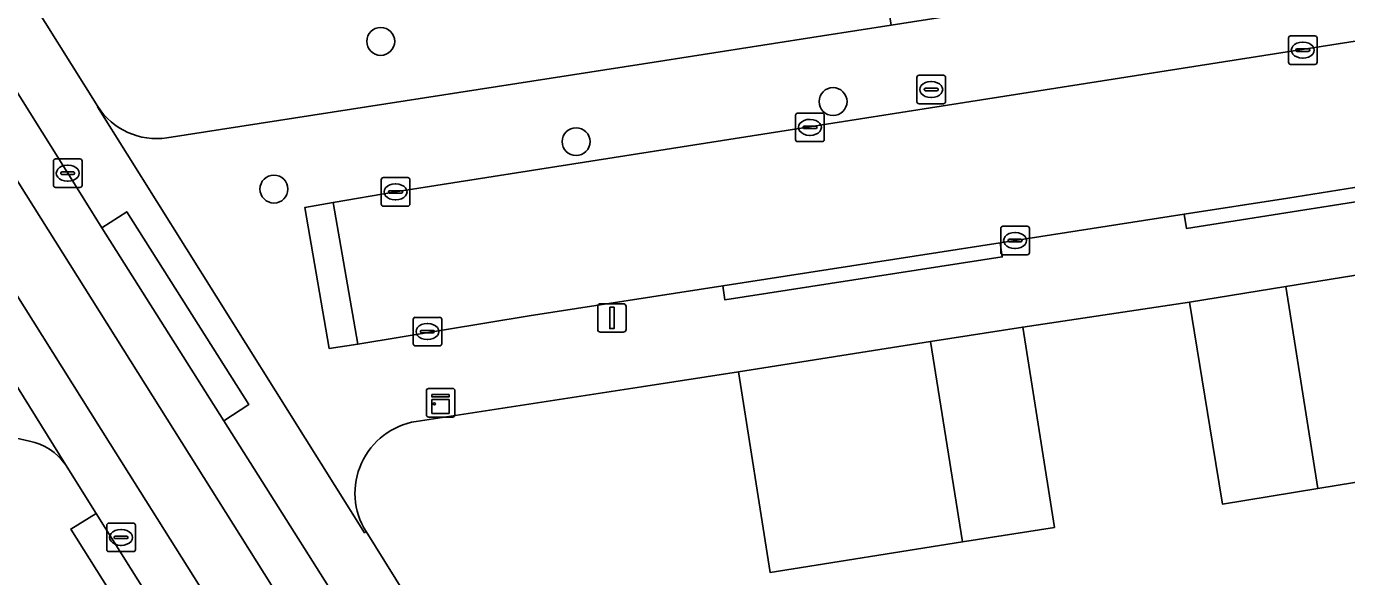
# Model space of a CAD drawing. Extents: x 160077 to 160948, y 386481 to 387498.
# Drawn here: x 160424.4 to 160470.64, y 387057.29 to 387076.58 of the extents above; entities that cross this region are included whole.
import ezdxf

# ---------------------------------------------------------------- set-up
doc = ezdxf.new("R2010")
doc.units = 0
for name, color, linetype in [('IMGEO_Boom', 7, 'Continuous'), ('IMGEO_Erf', 7, 'Continuous'), ('IMGEO_Groenvoorziening', 7, 'Continuous'), ('IMGEO_Kast', 7, 'Continuous'), ('IMGEO_Kolk', 7, 'Continuous'), ('IMGEO_Lichtmast', 7, 'Continuous'), ('IMGEO_Pand', 7, 'Continuous'), ('IMGEO_Parkeervlak_open', 7, 'Continuous'), ('IMGEO_Rijbaan_lokaal_gesloten', 7, 'Continuous'), ('IMGEO_Rijbaan_lokaal_open', 7, 'Continuous'), ('IMGEO_Rioolput', 7, 'Continuous'), ('IMGEO_Voetpad_open', 7, 'Continuous')]:
    doc.layers.add(name, color=color, linetype=linetype)

msp = doc.modelspace()

# ---------------------------------------------------------------- linework, layer by layer
at = {"layer": 'IMGEO_Boom'}
for centre in [(160436.808, 387076.055), (160452.65, 387073.946), (160443.651, 387072.54), (160433.066, 387070.876)]:
    msp.add_circle(centre, 0.489, dxfattribs=at)
at = {"layer": 'IMGEO_Erf'}
for points in [[(160489.98, 387070.853), (160484.081, 387069.996), (160484.885, 387065.062), (160485.233, 387062.924), (160482.048, 387062.405), (160475.835, 387061.392), (160469.624, 387060.38), (160466.286, 387059.836), (160465.937, 387061.974), (160465.133, 387066.908), (160459.292, 387066.042), (160460.404, 387059.017), (160457.178, 387058.506), (160450.446, 387057.44), (160449.334, 387064.465), (160445.945, 387063.944), (160438.046, 387062.731)], [(160436.293, 387058.867), (160454.264, 387029.968)]]:
    msp.add_lwpolyline(points, dxfattribs=at)
msp.add_arc((160438.454, 387060.216), 2.548, 99.2134, 211.9814, dxfattribs=at)
at = {"layer": 'IMGEO_Groenvoorziening'}
for points in [[(160450.268, 387104.901), (160415.068, 387099.421), (160413.9, 387099.239), (160411.212, 387098.821), (160426.9, 387073.769)], [(160429.318, 387072.677), (160446.006, 387075.271), (160452.279, 387076.246), (160454.682, 387076.62), (160453.336, 387085.246), (160453.151, 387086.432), (160450.268, 387104.901)]]:
    msp.add_lwpolyline(points, dxfattribs=at)
msp.add_arc((160428.95, 387075.085), 2.436, 212.6955, 278.6954, dxfattribs=at)
at = {"layer": 'IMGEO_Kast'}
for p, q in [((160438.483, 387063.885), (160439.324, 387063.885)), ((160439.324, 387063.885), (160438.483, 387063.885)), ((160439.408, 387063.81), (160439.408, 387062.969)), ((160439.408, 387062.969), (160439.408, 387063.81)), ((160438.408, 387062.96), (160438.408, 387063.801)), ((160438.408, 387063.801), (160438.408, 387062.96)), ((160439.333, 387062.885), (160438.492, 387062.885)), ((160438.492, 387062.885), (160439.333, 387062.885))]:
    msp.add_line(p, q, dxfattribs=at)
for points in [[(160438.603, 387063.675), (160439.203, 387063.675), (160439.203, 387063.59), (160438.603, 387063.59), (160438.603, 387063.675)], [(160438.603, 387063.5), (160439.203, 387063.5), (160439.203, 387063.011), (160438.603, 387063.011), (160438.603, 387063.5)]]:
    msp.add_lwpolyline(points, dxfattribs=at)
msp.add_circle((160438.687, 387063.349), 0.0377, dxfattribs=at)
for centre, start, end in [((160438.486, 387063.807), 92.4484, 184.2845), ((160438.486, 387063.807), 92.4484, 184.2845), ((160439.33, 387063.807), 2.4484, 94.2845), ((160439.33, 387063.807), 2.4484, 94.2845), ((160438.486, 387062.963), 182.4484, 274.2845), ((160438.486, 387062.963), 182.4484, 274.2845), ((160439.33, 387062.963), 272.4484, 4.2845), ((160439.33, 387062.963), 272.4484, 4.2845)]:
    msp.add_arc(centre, 0.0779, start, end, dxfattribs=at)
at = {"layer": 'IMGEO_Kolk'}
for p, q in [((160468.601, 387075.324), (160468.601, 387076.176)), ((160468.676, 387076.25), (160469.528, 387076.25)), ((160469.089, 387076.03), (160469.114, 387076.03)), ((160469.602, 387076.176), (160469.602, 387075.324)), ((160468.86, 387075.744), (160468.86, 387075.756)), ((160469.298, 387075.707), (160468.9, 387075.707)), ((160468.903, 387075.793), (160469.301, 387075.793)), ((160469.112, 387075.47), (160469.087, 387075.47)), ((160469.344, 387075.756), (160469.344, 387075.744)), ((160469.528, 387075.25), (160468.676, 387075.25)), ((160451.414, 387073.541), (160452.266, 387073.541)), ((160451.339, 387072.615), (160451.339, 387073.467)), ((160451.641, 387073.084), (160452.039, 387073.084)), ((160451.827, 387073.321), (160451.852, 387073.321)), ((160452.34, 387073.467), (160452.34, 387072.615)), ((160451.598, 387073.035), (160451.598, 387073.047)), ((160452.036, 387072.998), (160451.638, 387072.998)), ((160451.85, 387072.761), (160451.825, 387072.761)), ((160452.082, 387073.047), (160452.082, 387073.035)), ((160452.266, 387072.541), (160451.414, 387072.541)), ((160425.344, 387071.009), (160425.344, 387071.861)), ((160425.419, 387071.935), (160426.271, 387071.935)), ((160425.832, 387071.715), (160425.857, 387071.715)), ((160426.345, 387071.861), (160426.345, 387071.009)), ((160425.603, 387071.429), (160425.603, 387071.441)), ((160426.041, 387071.392), (160425.643, 387071.392)), ((160425.646, 387071.478), (160426.044, 387071.478)), ((160426.087, 387071.441), (160426.087, 387071.429)), ((160436.901, 387071.278), (160437.753, 387071.278)), ((160426.271, 387070.935), (160425.419, 387070.935)), ((160425.855, 387071.155), (160425.83, 387071.155)), ((160436.826, 387070.352), (160436.826, 387071.204)), ((160437.085, 387070.772), (160437.085, 387070.784)), ((160437.128, 387070.821), (160437.526, 387070.821)), ((160437.314, 387071.058), (160437.339, 387071.058)), ((160437.569, 387070.784), (160437.569, 387070.772)), ((160437.827, 387071.204), (160437.827, 387070.352)), ((160437.523, 387070.735), (160437.125, 387070.735)), ((160437.337, 387070.498), (160437.312, 387070.498)), ((160437.753, 387070.278), (160436.901, 387070.278)), ((160458.525, 387068.647), (160458.525, 387069.499)), ((160458.6, 387069.573), (160459.452, 387069.573)), ((160459.526, 387069.499), (160459.526, 387068.647)), ((160458.784, 387069.067), (160458.784, 387069.079)), ((160459.222, 387069.03), (160458.824, 387069.03)), ((160458.827, 387069.116), (160459.225, 387069.116)), ((160459.013, 387069.353), (160459.038, 387069.353)), ((160459.268, 387069.079), (160459.268, 387069.067)), ((160459.452, 387068.573), (160458.6, 387068.573)), ((160459.036, 387068.793), (160459.011, 387068.793)), ((160437.943, 387065.455), (160437.943, 387066.307)), ((160438.018, 387066.381), (160438.87, 387066.381)), ((160438.431, 387066.161), (160438.456, 387066.161)), ((160438.944, 387066.307), (160438.944, 387065.455)), ((160438.202, 387065.875), (160438.202, 387065.887)), ((160438.64, 387065.838), (160438.242, 387065.838)), ((160438.245, 387065.924), (160438.643, 387065.924)), ((160438.686, 387065.887), (160438.686, 387065.875)), ((160438.87, 387065.381), (160438.018, 387065.381)), ((160438.454, 387065.601), (160438.429, 387065.601))]:
    msp.add_line(p, q, dxfattribs=at)
for points in [[(160468.601, 387075.324), (160468.601, 387076.176)], [(160468.676, 387076.25), (160469.528, 387076.25)], [(160469.602, 387076.176), (160469.602, 387075.324)], [(160469.528, 387075.25), (160468.676, 387075.25)], [(160451.414, 387073.541), (160452.266, 387073.541)], [(160451.339, 387072.615), (160451.339, 387073.467)], [(160452.34, 387073.467), (160452.34, 387072.615)], [(160452.266, 387072.541), (160451.414, 387072.541)], [(160425.344, 387071.009), (160425.344, 387071.861)], [(160425.419, 387071.935), (160426.271, 387071.935)], [(160426.345, 387071.861), (160426.345, 387071.009)], [(160436.901, 387071.278), (160437.753, 387071.278)], [(160426.271, 387070.935), (160425.419, 387070.935)], [(160436.826, 387070.352), (160436.826, 387071.204)], [(160437.827, 387071.204), (160437.827, 387070.352)], [(160437.753, 387070.278), (160436.901, 387070.278)], [(160458.525, 387068.647), (160458.525, 387069.499)], [(160458.6, 387069.573), (160459.452, 387069.573)], [(160459.526, 387069.499), (160459.526, 387068.647)], [(160459.452, 387068.573), (160458.6, 387068.573)], [(160437.943, 387065.455), (160437.943, 387066.307)], [(160438.018, 387066.381), (160438.87, 387066.381)], [(160438.944, 387066.307), (160438.944, 387065.455)], [(160438.87, 387065.381), (160438.018, 387065.381)]]:
    msp.add_lwpolyline(points, dxfattribs=at)
for centre, radius, start, end in [((160468.678, 387076.174), 0.0765, 91.552, 178.448), ((160468.678, 387076.174), 0.0765, 91.552, 178.448), ((160469.526, 387076.174), 0.0765, 1.552, 88.448), ((160469.526, 387076.174), 0.0765, 1.552, 88.448), ((160468.9, 387075.753), 0.0403, 85.8775, 175.7526), ((160468.897, 387075.743), 0.0366, 178.938, 274.7102), ((160469.301, 387075.75), 0.043, 264.8664, 352.4533), ((160469.305, 387075.755), 0.0386, 1.7309, 96.639), ((160468.678, 387075.326), 0.0765, 181.552, 268.448), ((160468.678, 387075.326), 0.0765, 181.552, 268.448), ((160469.526, 387075.326), 0.0765, 271.552, 358.448), ((160469.526, 387075.326), 0.0765, 271.552, 358.448), ((160451.416, 387073.465), 0.0765, 91.552, 178.448), ((160451.416, 387073.465), 0.0765, 91.552, 178.448), ((160452.264, 387073.465), 0.0765, 1.552, 88.448), ((160452.264, 387073.465), 0.0765, 1.552, 88.448), ((160451.638, 387073.044), 0.0403, 85.8775, 175.7526), ((160452.043, 387073.046), 0.0386, 1.7309, 96.639), ((160451.416, 387072.617), 0.0765, 181.552, 268.448), ((160451.416, 387072.617), 0.0765, 181.552, 268.448), ((160451.635, 387073.034), 0.0366, 178.938, 274.7102), ((160452.039, 387073.041), 0.043, 264.8664, 352.4533), ((160452.264, 387072.617), 0.0765, 271.552, 358.448), ((160452.264, 387072.617), 0.0765, 271.552, 358.448), ((160425.421, 387071.859), 0.0765, 91.552, 178.448), ((160425.421, 387071.859), 0.0765, 91.552, 178.448), ((160426.269, 387071.859), 0.0765, 1.552, 88.448), ((160426.269, 387071.859), 0.0765, 1.552, 88.448), ((160425.643, 387071.438), 0.0403, 85.8775, 175.7526), ((160425.64, 387071.428), 0.0366, 178.938, 274.7102), ((160426.044, 387071.435), 0.043, 264.8664, 352.4533), ((160426.048, 387071.44), 0.0386, 1.7309, 96.639), ((160436.903, 387071.202), 0.0765, 91.552, 178.448), ((160436.903, 387071.202), 0.0765, 91.552, 178.448), ((160437.751, 387071.202), 0.0765, 1.552, 88.448), ((160437.751, 387071.202), 0.0765, 1.552, 88.448), ((160425.421, 387071.011), 0.0765, 181.552, 268.448), ((160425.421, 387071.011), 0.0765, 181.552, 268.448), ((160426.269, 387071.011), 0.0765, 271.552, 358.448), ((160426.269, 387071.011), 0.0765, 271.552, 358.448), ((160437.125, 387070.781), 0.0403, 85.8775, 175.7526), ((160437.122, 387070.771), 0.0366, 178.938, 274.7102), ((160437.526, 387070.778), 0.043, 264.8664, 352.4533), ((160437.53, 387070.783), 0.0386, 1.7309, 96.639), ((160436.903, 387070.354), 0.0765, 181.552, 268.448), ((160436.903, 387070.354), 0.0765, 181.552, 268.448), ((160437.751, 387070.354), 0.0765, 271.552, 358.448), ((160437.751, 387070.354), 0.0765, 271.552, 358.448), ((160458.602, 387069.497), 0.0765, 91.552, 178.448), ((160458.602, 387069.497), 0.0765, 91.552, 178.448), ((160459.45, 387069.497), 0.0765, 1.552, 88.448), ((160459.45, 387069.497), 0.0765, 1.552, 88.448), ((160458.824, 387069.076), 0.0403, 85.8775, 175.7526), ((160458.821, 387069.066), 0.0366, 178.938, 274.7102), ((160459.225, 387069.073), 0.043, 264.8664, 352.4533), ((160459.229, 387069.078), 0.0386, 1.7309, 96.639), ((160458.602, 387068.649), 0.0765, 181.552, 268.448), ((160458.602, 387068.649), 0.0765, 181.552, 268.448), ((160459.45, 387068.649), 0.0765, 271.552, 358.448), ((160459.45, 387068.649), 0.0765, 271.552, 358.448), ((160438.02, 387066.305), 0.0765, 91.552, 178.448), ((160438.02, 387066.305), 0.0765, 91.552, 178.448), ((160438.868, 387066.305), 0.0765, 1.552, 88.448), ((160438.868, 387066.305), 0.0765, 1.552, 88.448), ((160438.242, 387065.884), 0.0403, 85.8775, 175.7526), ((160438.239, 387065.874), 0.0366, 178.938, 274.7102), ((160438.643, 387065.881), 0.043, 264.8664, 352.4533), ((160438.647, 387065.886), 0.0386, 1.7309, 96.639), ((160438.02, 387065.457), 0.0765, 181.552, 268.448), ((160438.02, 387065.457), 0.0765, 181.552, 268.448), ((160438.868, 387065.457), 0.0765, 271.552, 358.448), ((160438.868, 387065.457), 0.0765, 271.552, 358.448)]:
    msp.add_arc(centre, radius, start, end, dxfattribs=at)
for centre, major_axis, ratio, start_param, end_param in [((160469.088, 387075.75), (-0.387, 0.002), 0.722429, 4.712389, 7.853982), ((160469.113, 387075.75), (-0.39, 0.002), 0.717154, 1.570796, 4.712389), ((160451.826, 387073.041), (-0.387, 0.002), 0.722429, 4.712389, 7.853982), ((160451.851, 387073.041), (-0.39, 0.002), 0.717154, 1.570796, 4.712389), ((160425.831, 387071.435), (-0.387, 0.002), 0.722429, 4.712389, 7.853982), ((160425.856, 387071.435), (-0.39, 0.002), 0.717154, 1.570796, 4.712389), ((160437.313, 387070.778), (-0.387, 0.002), 0.722429, 4.712389, 7.853982), ((160437.338, 387070.778), (-0.39, 0.002), 0.717154, 1.570796, 4.712389), ((160459.012, 387069.073), (-0.387, 0.002), 0.722429, 4.712389, 7.853982), ((160459.037, 387069.073), (-0.39, 0.002), 0.717154, 1.570796, 4.712389), ((160438.43, 387065.881), (-0.387, 0.002), 0.722429, 4.712389, 7.853982), ((160438.455, 387065.881), (-0.39, 0.002), 0.717154, 1.570796, 4.712389)]:
    msp.add_ellipse(centre, major_axis=major_axis, ratio=ratio, start_param=start_param, end_param=end_param, dxfattribs=at)
at = {"layer": 'IMGEO_Lichtmast'}
for p, q in [((160444.409, 387065.959), (160444.409, 387066.759)), ((160444.409, 387066.759), (160444.409, 387065.959)), ((160444.509, 387066.859), (160445.299, 387066.859)), ((160445.299, 387066.859), (160444.509, 387066.859)), ((160445.399, 387066.759), (160445.399, 387065.959)), ((160445.399, 387065.959), (160445.399, 387066.759)), ((160445.299, 387065.859), (160444.509, 387065.859)), ((160444.509, 387065.859), (160445.299, 387065.859))]:
    msp.add_line(p, q, dxfattribs=at)
msp.add_lwpolyline([(160444.829, 387066.734), (160444.979, 387066.734), (160444.979, 387065.984), (160444.829, 387065.984), (160444.829, 387066.734)], dxfattribs=at)
for centre, start, end in [((160444.509, 387066.759), 90, 180), ((160444.509, 387066.759), 90, 180), ((160445.299, 387066.759), 0, 90), ((160445.299, 387066.759), 360, 90), ((160444.509, 387065.959), 180, 270), ((160444.509, 387065.959), 180, 270), ((160445.299, 387065.959), 270, 0), ((160445.299, 387065.959), 270, 0)]:
    msp.add_arc(centre, 0.1, start, end, dxfattribs=at)
at = {"layer": 'IMGEO_Pand'}
for points in [[(160468.504, 387067.457), (160469.624, 387060.38), (160475.835, 387061.392), (160474.715, 387068.47)], [(160465.133, 387066.908), (160465.937, 387061.974), (160466.286, 387059.836), (160469.624, 387060.38), (160468.504, 387067.457)], [(160456.066, 387065.531), (160457.178, 387058.506), (160460.404, 387059.017), (160459.292, 387066.042)], [(160449.334, 387064.465), (160450.446, 387057.44), (160457.178, 387058.506), (160456.066, 387065.531)]]:
    msp.add_lwpolyline(points, close=True, dxfattribs=at)
at = {"layer": 'IMGEO_Parkeervlak_open'}
for points in [[(160425.761, 387061.225), (160401.279, 387100.695)], [(160422.974, 387062.393), (160424.503, 387062.043)]]:
    msp.add_lwpolyline(points, dxfattribs=at)
msp.add_arc((160424.105, 387060.054), 2.028, 35.2538, 78.6793, dxfattribs=at)
at = {"layer": 'IMGEO_Rijbaan_lokaal_gesloten'}
for points in [[(160416.063, 387087.072), (160406.823, 387101.852), (160398.089, 387115.794), (160388.289, 387131.421), (160386.556, 387134.162), (160385.146, 387133.284), (160405.388, 387100.925), (160454.017, 387023.48), (160455.457, 387024.416), (160453.748, 387027.125), (160445.805, 387039.762), (160436.736, 387054.149), (160431.311, 387062.749), (160427.037, 387069.523), (160425.845, 387071.435)], [(160383.315, 387132.149), (160381.898, 387131.264), (160382.171, 387130.783), (160398.645, 387104.519), (160401.279, 387100.695), (160425.761, 387061.225), (160426.837, 387059.5), (160429.508, 387055.263), (160429.818, 387054.758), (160450.802, 387021.407), (160452.236, 387022.341), (160427.331, 387061.943), (160402.73, 387101.168), (160393.07, 387116.568)], [(160435.139, 387070.405), (160434.149, 387070.228), (160435.004, 387065.285), (160436.002, 387065.438)], [(160427.037, 387069.523), (160431.311, 387062.749), (160432.188, 387063.326), (160427.914, 387070.081)], [(160426.837, 387059.5), (160425.948, 387058.959), (160428.625, 387054.7), (160429.508, 387055.263)]]:
    msp.add_lwpolyline(points, close=True, dxfattribs=at)
at = {"layer": 'IMGEO_Rijbaan_lokaal_open'}
for points in [[(160405.388, 387100.925), (160385.146, 387133.284), (160383.315, 387132.149), (160393.07, 387116.568), (160402.73, 387101.168), (160427.331, 387061.943), (160452.236, 387022.341), (160454.017, 387023.48)], [(160483.354, 387072.919), (160490.26, 387074.023), (160496.256, 387074.982), (160500, 387075.581), (160501.689, 387075.851), (160505.303, 387076.429), (160504.641, 387081.322), (160500, 387080.586), (160498.673, 387080.375), (160490.963, 387079.169), (160478.664, 387077.241), (160470.935, 387076.063), (160437.327, 387070.778), (160435.139, 387070.405), (160436.002, 387065.438), (160442.001, 387066.434), (160448.787, 387067.486), (160458.501, 387068.993), (160464.952, 387069.994), (160468.583, 387070.557), (160473.836, 387071.397), (160474.64, 387071.526)]]:
    msp.add_lwpolyline(points, close=True, dxfattribs=at)
at = {"layer": 'IMGEO_Rioolput'}
for p, q in [((160455.588, 387073.941), (160455.588, 387074.793)), ((160455.663, 387074.867), (160456.515, 387074.867)), ((160456.076, 387074.647), (160456.101, 387074.647)), ((160456.589, 387074.793), (160456.589, 387073.941)), ((160455.847, 387074.361), (160455.847, 387074.373)), ((160456.285, 387074.324), (160455.887, 387074.324)), ((160455.89, 387074.41), (160456.288, 387074.41)), ((160456.099, 387074.087), (160456.074, 387074.087)), ((160456.331, 387074.373), (160456.331, 387074.361)), ((160456.515, 387073.867), (160455.663, 387073.867)), ((160427.212, 387058.24), (160427.212, 387059.092)), ((160427.287, 387059.166), (160428.139, 387059.166)), ((160427.7, 387058.946), (160427.725, 387058.946)), ((160428.213, 387059.092), (160428.213, 387058.24)), ((160427.471, 387058.66), (160427.471, 387058.672)), ((160427.909, 387058.623), (160427.511, 387058.623)), ((160427.514, 387058.709), (160427.912, 387058.709)), ((160427.723, 387058.386), (160427.698, 387058.386)), ((160427.955, 387058.672), (160427.955, 387058.66)), ((160428.139, 387058.166), (160427.287, 387058.166))]:
    msp.add_line(p, q, dxfattribs=at)
for points in [[(160455.588, 387073.941), (160455.588, 387074.793)], [(160455.663, 387074.867), (160456.515, 387074.867)], [(160456.589, 387074.793), (160456.589, 387073.941)], [(160456.515, 387073.867), (160455.663, 387073.867)], [(160427.212, 387058.24), (160427.212, 387059.092)], [(160427.287, 387059.166), (160428.139, 387059.166)], [(160428.213, 387059.092), (160428.213, 387058.24)], [(160428.139, 387058.166), (160427.287, 387058.166)]]:
    msp.add_lwpolyline(points, dxfattribs=at)
for centre, radius, start, end in [((160455.665, 387074.791), 0.0765, 91.552, 178.448), ((160455.665, 387074.791), 0.0765, 91.552, 178.448), ((160456.513, 387074.791), 0.0765, 1.552, 88.448), ((160456.513, 387074.791), 0.0765, 1.552, 88.448), ((160455.887, 387074.37), 0.0403, 85.8775, 175.7526), ((160455.884, 387074.36), 0.0366, 178.938, 274.7102), ((160456.288, 387074.367), 0.043, 264.8664, 352.4533), ((160456.292, 387074.372), 0.0386, 1.7309, 96.639), ((160455.665, 387073.943), 0.0765, 181.552, 268.448), ((160455.665, 387073.943), 0.0765, 181.552, 268.448), ((160456.513, 387073.943), 0.0765, 271.552, 358.448), ((160456.513, 387073.943), 0.0765, 271.552, 358.448), ((160427.289, 387059.09), 0.0765, 91.552, 178.448), ((160427.289, 387059.09), 0.0765, 91.552, 178.448), ((160428.137, 387059.09), 0.0765, 1.552, 88.448), ((160428.137, 387059.09), 0.0765, 1.552, 88.448), ((160427.511, 387058.669), 0.0403, 85.8775, 175.7526), ((160427.508, 387058.659), 0.0366, 178.938, 274.7102), ((160427.912, 387058.666), 0.043, 264.8664, 352.4533), ((160427.916, 387058.671), 0.0386, 1.7309, 96.639), ((160427.289, 387058.242), 0.0765, 181.552, 268.448), ((160427.289, 387058.242), 0.0765, 181.552, 268.448), ((160428.137, 387058.242), 0.0765, 271.552, 358.448), ((160428.137, 387058.242), 0.0765, 271.552, 358.448)]:
    msp.add_arc(centre, radius, start, end, dxfattribs=at)
for centre, major_axis, ratio, start_param, end_param in [((160456.075, 387074.367), (-0.387, 0.002), 0.722429, 4.712389, 7.853982), ((160456.1, 387074.367), (-0.39, 0.002), 0.717154, 1.570796, 4.712389), ((160427.699, 387058.666), (-0.387, 0.002), 0.722429, 4.712389, 7.853982), ((160427.724, 387058.666), (-0.39, 0.002), 0.717154, 1.570796, 4.712389)]:
    msp.add_ellipse(centre, major_axis=major_axis, ratio=ratio, start_param=start_param, end_param=end_param, dxfattribs=at)
at = {"layer": 'IMGEO_Voetpad_open'}
for points in [[(160464.986, 387012.914), (160460.883, 387019.457), (160459.086, 387022.289), (160456.003, 387027.165), (160454.264, 387029.968), (160436.293, 387058.867), (160436.241, 387058.827), (160426.893, 387073.762), (160426.9, 387073.769), (160411.212, 387098.821)], [(160416.063, 387087.072), (160425.845, 387071.435), (160427.037, 387069.523), (160427.914, 387070.081), (160432.188, 387063.326), (160431.311, 387062.749), (160436.736, 387054.149), (160445.805, 387039.762), (160453.748, 387027.125), (160455.457, 387024.416), (160456.003, 387023.539), (160466.121, 387007.413)], [(160478.544, 387080.247), (160470.613, 387079.072), (160464.792, 387078.156), (160463.451, 387077.912), (160463.45, 387077.906), (160456.718, 387076.923), (160456.708, 387076.935), (160454.682, 387076.62), (160452.279, 387076.246), (160446.006, 387075.271), (160429.318, 387072.677)], [(160473.912, 387070.903), (160465.028, 387069.5), (160464.952, 387069.994), (160458.501, 387068.993), (160458.577, 387068.499), (160448.863, 387066.992), (160448.787, 387067.486), (160442.001, 387066.434), (160436.002, 387065.438), (160435.004, 387065.285), (160434.149, 387070.228), (160435.139, 387070.405), (160437.327, 387070.778), (160470.935, 387076.063)], [(160426.9, 387073.769), (160426.893, 387073.762), (160436.241, 387058.827), (160436.293, 387058.867)], [(160438.046, 387062.731), (160445.945, 387063.944), (160449.334, 387064.465), (160456.066, 387065.531), (160459.292, 387066.042), (160465.133, 387066.908), (160468.504, 387067.457), (160474.715, 387068.47), (160480.928, 387069.482), (160484.081, 387069.996), (160489.98, 387070.853), (160493.367, 387071.398), (160499.63, 387072.405)], [(160424.503, 387062.043), (160422.974, 387062.393)], [(160429.818, 387054.758), (160429.508, 387055.263), (160428.625, 387054.7), (160425.948, 387058.959), (160426.837, 387059.5), (160425.761, 387061.225)]]:
    msp.add_lwpolyline(points, dxfattribs=at)
for points in [[(160464.952, 387069.994), (160465.028, 387069.5), (160473.912, 387070.903), (160473.836, 387071.397), (160468.583, 387070.557)], [(160448.787, 387067.486), (160448.863, 387066.992), (160458.577, 387068.499), (160458.501, 387068.993)]]:
    msp.add_lwpolyline(points, close=True, dxfattribs=at)
for centre, radius, start, end in [((160428.95, 387075.085), 2.436, 212.6955, 278.6954), ((160438.454, 387060.216), 2.548, 99.2134, 211.9814), ((160424.105, 387060.054), 2.028, 35.2538, 78.6793)]:
    msp.add_arc(centre, radius, start, end, dxfattribs=at)

doc.saveas('drawing.dxf')
